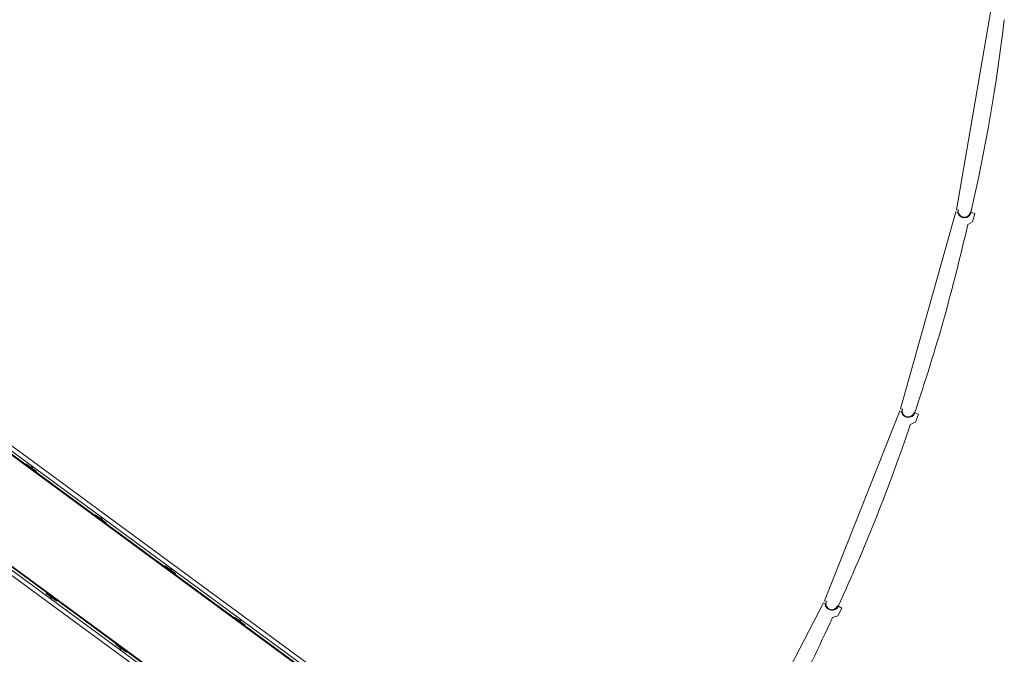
# Model space of a CAD drawing. Header units: metres. Extents: x 135583 to 135939, y 457896 to 458258.
# Tile 583 of 599: x 135724.83 to 135736.22, y 458221.12 to 458228.46. Entities that reach past the tile are written whole.
import ezdxf

# ---------------------------------------------------------------- set-up
doc = ezdxf.new("R2010")
doc.units = ezdxf.units.M
doc.layers.add('NIEUWE INSTALLATIE', color=250, linetype='Continuous', lineweight=0)

msp = doc.modelspace()

# ---------------------------------------------------------------- linework, layer by layer
at = {"layer": 'NIEUWE INSTALLATIE'}
for p, q in [((135735.03, 458215.965), (135694.313, 458245.88)), ((135694.323, 458245.812), (135734.963, 458215.955)), ((135734.921, 458215.949), (135694.33, 458245.77)), ((135694.331, 458245.759), (135734.91, 458215.947)), ((135693.598, 458244.907), (135733.198, 458215.814)), ((135733.226, 458215.853), (135693.666, 458244.918)), ((135693.708, 458244.924), (135733.244, 458215.877)), ((135733.249, 458215.884), (135693.719, 458244.926)), ((135736.073, 458228.591), (135735.67, 458226.26)), ((135735.664, 458226.236), (135735.023, 458223.958)), ((135735.684, 458226.23), (135735.664, 458226.236)), ((135735.67, 458226.26), (135735.692, 458226.256)), ((135735.83, 458226.232), (135735.837, 458226.231)), ((135735.883, 458226.218), (135735.84, 458226.23)), ((135735.856, 458226.122), (135735.883, 458226.218)), ((135735.8, 458226.091), (135735.856, 458226.122)), ((135735.016, 458223.935), (135734.144, 458221.735)), ((135735.034, 458223.927), (135735.016, 458223.935)), ((135735.023, 458223.958), (135735.045, 458223.952)), ((135735.18, 458223.914), (135735.187, 458223.912)), ((135735.231, 458223.895), (135735.189, 458223.912)), ((135735.194, 458223.802), (135735.231, 458223.895)), ((135735.136, 458223.777), (135735.194, 458223.802)), ((135724.906, 458223.319), (135724.9, 458223.311)), ((135725.027, 458223.23), (135724.906, 458223.319)), ((135724.974, 458223.294), (135724.962, 458223.277)), ((135724.962, 458223.277), (135724.97, 458223.271)), ((135724.97, 458223.271), (135724.982, 458223.288)), ((135725.021, 458223.222), (135725.027, 458223.23)), ((135725.71, 458222.728), (135725.704, 458222.72)), ((135725.831, 458222.639), (135725.71, 458222.728)), ((135725.778, 458222.703), (135725.766, 458222.687)), ((135725.766, 458222.687), (135725.774, 458222.681)), ((135725.774, 458222.681), (135725.786, 458222.697)), ((135725.825, 458222.631), (135725.831, 458222.639)), ((135726.514, 458222.138), (135726.508, 458222.13)), ((135726.635, 458222.049), (135726.514, 458222.138)), ((135726.582, 458222.113), (135726.57, 458222.096)), ((135726.57, 458222.096), (135726.578, 458222.09)), ((135726.578, 458222.09), (135726.59, 458222.107)), ((135726.629, 458222.041), (135726.635, 458222.049)), ((135725.145, 458221.828), (135725.139, 458221.82)), ((135725.139, 458221.82), (135725.26, 458221.731)), ((135725.195, 458221.779), (135725.183, 458221.762)), ((135725.191, 458221.756), (135725.203, 458221.773)), ((135725.203, 458221.773), (135725.195, 458221.779)), ((135725.26, 458221.731), (135725.265, 458221.739)), ((135734.133, 458221.713), (135733.04, 458219.614)), ((135734.151, 458221.703), (135734.133, 458221.713)), ((135734.144, 458221.735), (135734.165, 458221.727)), ((135734.295, 458221.675), (135734.302, 458221.673)), ((135734.344, 458221.651), (135734.304, 458221.672)), ((135727.318, 458221.547), (135727.312, 458221.539)), ((135727.438, 458221.458), (135727.318, 458221.547)), ((135734.237, 458221.543), (135734.297, 458221.562)), ((135734.297, 458221.562), (135734.344, 458221.651)), ((135727.386, 458221.522), (135727.374, 458221.506)), ((135727.374, 458221.506), (135727.382, 458221.5)), ((135727.382, 458221.5), (135727.394, 458221.516)), ((135727.433, 458221.45), (135727.438, 458221.458)), ((135725.949, 458221.237), (135725.943, 458221.229)), ((135725.943, 458221.229), (135726.063, 458221.141)), ((135725.999, 458221.188), (135725.987, 458221.171)), ((135725.995, 458221.165), (135726.007, 458221.182)), ((135726.007, 458221.182), (135725.999, 458221.188)), ((135726.063, 458221.141), (135726.069, 458221.149))]:
    msp.add_line(p, q, dxfattribs=at)
for centre, radius, start, end in [((135715.053, 458230.976), 21.319, 347.1381, 353.2243), ((135735.761, 458226.244), 0.07, 170.1812, 350.1812), ((135715.001, 458230.77), 21.319, 341.2365, 347.3226), ((135735.112, 458223.933), 0.07, 164.2796, 344.2796), ((135714.928, 458230.569), 21.319, 335.3349, 341.421), ((135734.23, 458221.701), 0.07, 158.3779, 338.3779), ((135714.834, 458230.377), 21.319, 329.4332, 335.5194)]:
    msp.add_arc(centre, radius, start, end, dxfattribs=at)
for centre, major_axis in [((135735.762, 458226.248), (-0.0598, -0.0531)), ((135735.113, 458223.937), (-0.065, -0.0467)), ((135734.231, 458221.705), (-0.0694, -0.0397))]:
    msp.add_ellipse(centre, major_axis=major_axis, ratio=1, start_param=5.785696, end_param=8.473804, dxfattribs=at)

doc.saveas('drawing.dxf')
